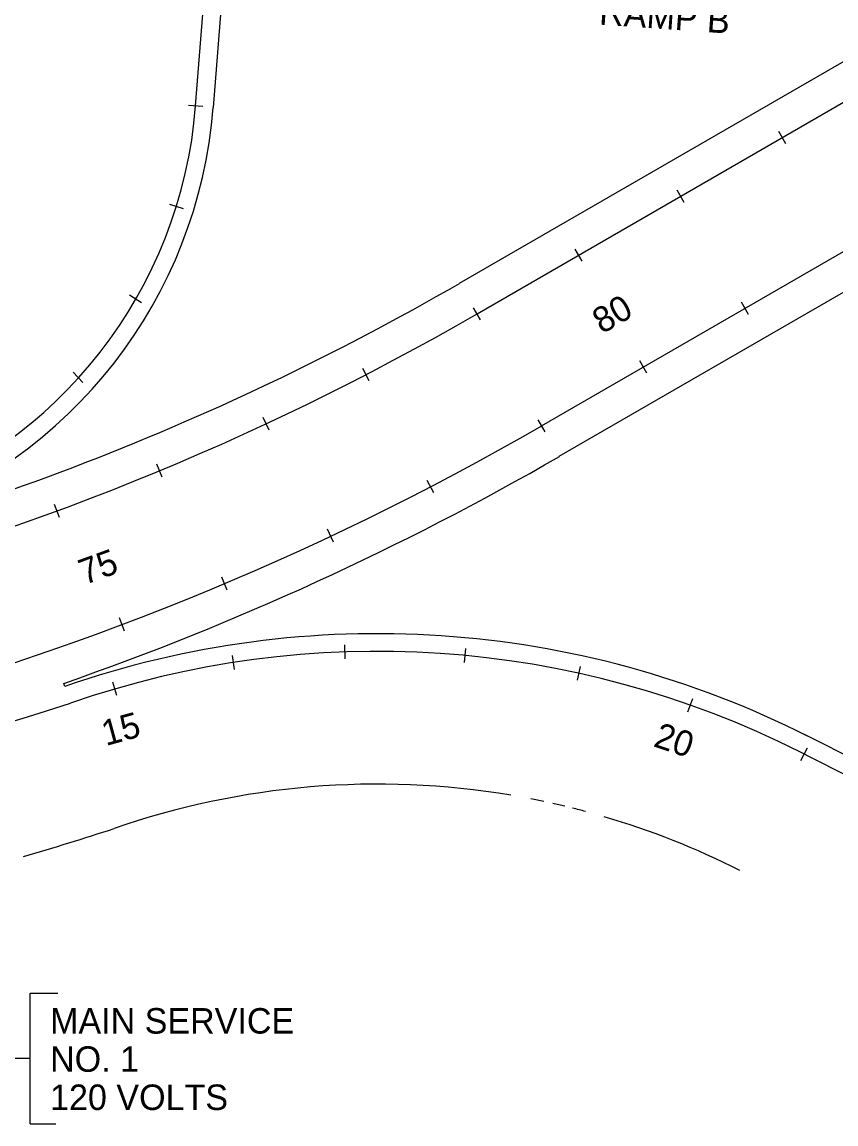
# Model space of a CAD drawing. Extents: x 36 to 2622, y -5330 to 219.
# Drawn here: x 219.1 to 314.8, y -5132.5 to -5002.9 of the extents above; entities that cross this region are included whole.
import ezdxf

# ---------------------------------------------------------------- set-up
doc = ezdxf.new("R2010")
doc.units = 0
doc.layers.add('2', color=7, linetype='Continuous')

msp = doc.modelspace()

# ---------------------------------------------------------------- linework, layer by layer
at = {"layer": '2'}
for p, q in [((272.6, -5037.24), (559.69, -4871.49)), ((280.19, -5050.39), (555.32, -4891.55)), ((239.49, -5012.81), (246, -4930.19)), ((248.07, -4930.35), (241.56, -5012.97)), ((282.26, -5053.98), (386.23, -4993.96)), ((270.52, -5033.65), (317.54, -5006.51)), ((240.32, -5012.87), (238.66, -5012.74)), ((308.9, -5017.24), (308.07, -5015.81)), ((296.94, -5024.15), (296.11, -5022.71)), ((236.43, -5024.36), (238.01, -5024.85)), ((284.97, -5031.05), (284.14, -5029.62)), ((233.14, -5035.93), (231.73, -5035.06)), ((304.53, -5037.3), (303.7, -5035.87)), ((273.01, -5037.96), (272.18, -5036.52)), ((292.57, -5044.21), (291.74, -5042.77)), ((225.08, -5044.1), (226.24, -5045.3)), ((259.9, -5045.13), (259.14, -5043.66)), ((248.13, -5050.91), (247.43, -5049.41)), ((280.61, -5051.12), (279.78, -5049.69)), ((235.57, -5056.45), (234.93, -5054.91)), ((267.49, -5058.28), (266.73, -5056.81)), ((223.46, -5061.19), (222.88, -5059.63)), ((255.72, -5064.07), (255.02, -5062.56)), ((243.21, -5069.71), (242.57, -5068.18)), ((231.12, -5074.54), (230.55, -5072.98)), ((257.07, -5077.8), (257.02, -5076.14)), ((271.23, -5076.56), (271.07, -5078.21)), ((244.06, -5079.03), (243.81, -5077.39)), ((284.39, -5080.29), (284.76, -5078.67)), ((224.1, -5081.02), (223.98, -5080.67)), ((230.24, -5082.11), (229.77, -5080.52)), ((297.4, -5084.01), (297.97, -5082.45)), ((351.49, -5107.05), (311.01, -5086.63)), ((310.69, -5089.73), (311.46, -5088.26)), ((350.56, -5108.91), (310.08, -5088.49)), ((220.04, -5132.45), (220.04, -5117.09)), ((220.04, -5117.09), (223.3, -5117.09)), ((220.04, -5124.77), (214.56, -5124.77)), ((220.04, -5132.45), (223.04, -5132.45))]:
    msp.add_line(p, q, dxfattribs=at)
for centre, radius, start, end in [((185.74, -5008.58), 53.92, 288.593, 355.4986), ((185.74, -5008.58), 56, 288.593, 355.4986), ((112.42, -4759.81), 316.21, 281.7273, 300.0002), ((112.42, -4759.81), 320.35, 267.9323, 300.0002), ((112.42, -4759.81), 335.54, 268.3537, 300.0002), ((112.42, -4759.81), 339.7, 289.1726, 300.0002), ((260.88, -5187.16), 112.33, 63.231, 109.1121), ((260.88, -5187.16), 110.25, 63.231, 109.1117), ((119.47, -4760.02), 339.7, 267.0898, 288.0608), ((260.88, -5187.16), 94.65, 80.4637, 109.1117), ((260.88, -5187.16), 94.65, 78.07, 79.0084), ((260.88, -5187.16), 94.65, 76.5427, 77.426), ((260.88, -5187.16), 94.65, 75.0158, 75.9661), ((260.88, -5187.16), 94.65, 63.231, 73.6434), ((120.71, -4762.9), 352.18, 286.2455, 288.0608)]:
    msp.add_arc(centre, radius, start, end, dxfattribs=at)

# ---------------------------------------------------------------- texts
for s, rotation, p in [('RAMP B', 356.0128, (286.9, -5003.24)), ('80', 30, (287.29, -5039.65)), ('75', 20, (226.42, -5069.12)), ('15', 15.3615, (228.93, -5088.04)), ('20', 341.5611, (293.21, -5088.04))]:
    msp.add_text(s, height=2.996, rotation=rotation, dxfattribs=at).set_placement(p)
for s, height, p in [('MAIN SERVICE', 2.9955, (222.37, -5121.83)), ('NO. 1', 2.996, (222.37, -5126.32)), ('120 VOLTS', 2.996, (222.37, -5130.81))]:
    msp.add_text(s, height=height, dxfattribs=at).set_placement(p)

doc.saveas('drawing.dxf')
